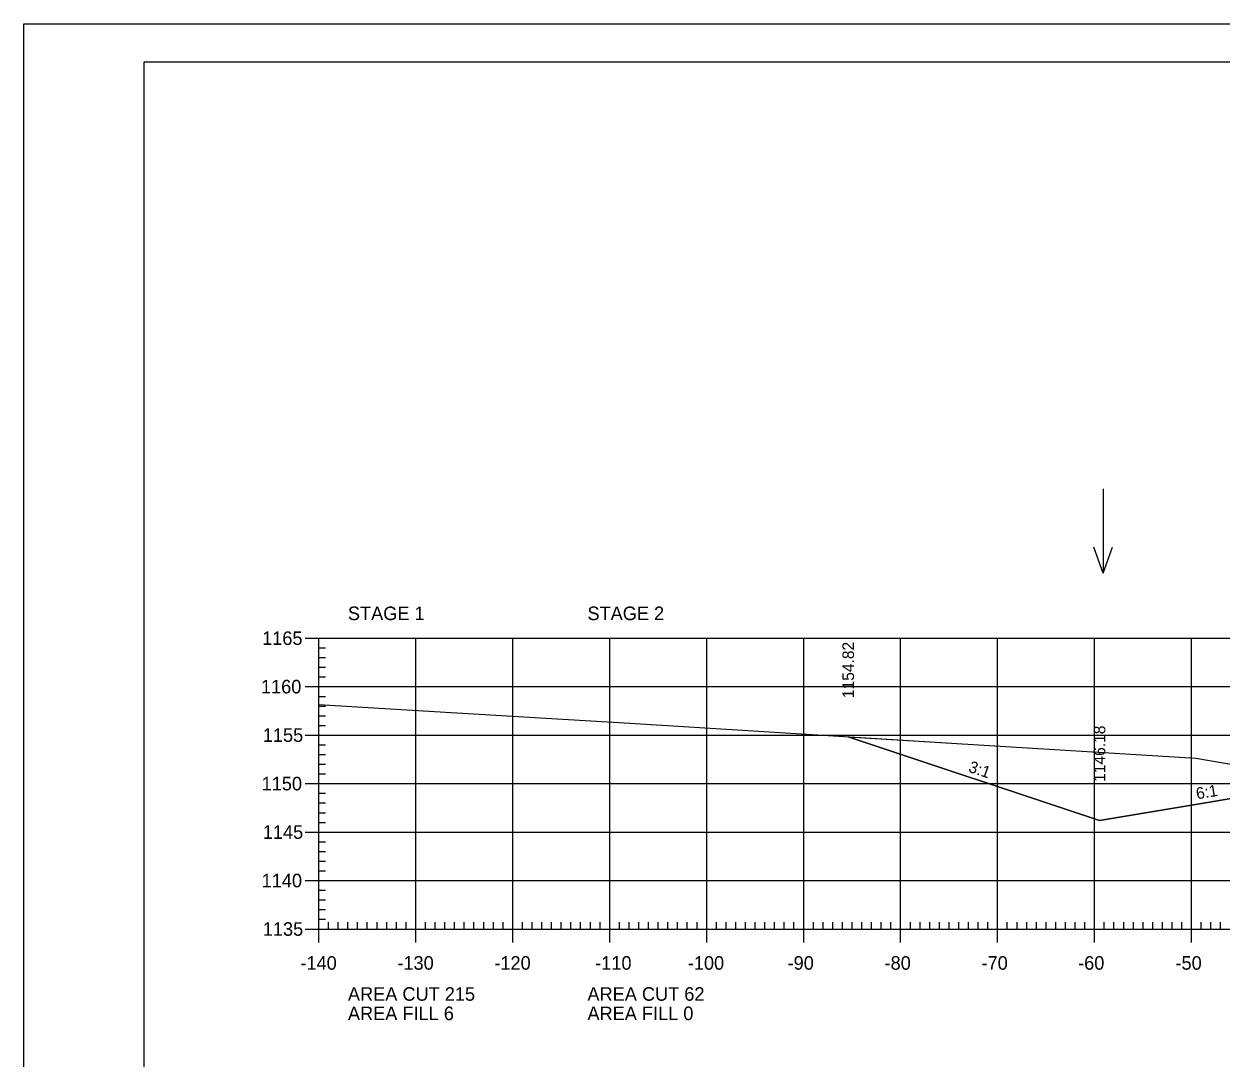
# Model space of a CAD drawing. Extents: x 1322838 to 1324533, y 339903 to 351025.
# Drawn here: x 1323533.3 to 1323656.8, y 341076.5 to 341183.1 of the extents above; entities that cross this region are included whole.
import ezdxf

# ---------------------------------------------------------------- set-up
doc = ezdxf.new("R2010")
doc.units = 0
for name, color, linetype in [('R_Axis', 7, 'Continuous'), ('R_Axis Annot', 7, 'Continuous'), ('R_Border', 7, 'Continuous'), ('R_Exist Surface', 7, 'Continuous'), ('R_Fin Surface', 7, 'Continuous'), ('R_Fin Surface Annot', 7, 'Continuous'), ('R_Grid', 7, 'Continuous'), ('R_No Plot', 7, 'Continuous'), ('R_Water Annot', 7, 'Continuous')]:
    doc.layers.add(name, color=color, linetype=linetype)

msp = doc.modelspace()

# ---------------------------------------------------------------- linework, layer by layer
at = {"layer": 'R_Axis'}
for p, q in [((1323562.32, 341119.79), (1323565.12, 341119.79)), ((1323563.72, 341089.79), (1323563.72, 341119.79)), ((1323563.72, 341118.79), (1323564.42, 341118.79)), ((1323563.72, 341117.79), (1323564.42, 341117.79)), ((1323563.72, 341116.79), (1323564.42, 341116.79)), ((1323563.72, 341115.79), (1323564.42, 341115.79)), ((1323562.32, 341114.79), (1323565.12, 341114.79)), ((1323563.72, 341113.79), (1323564.42, 341113.79)), ((1323563.72, 341112.79), (1323564.42, 341112.79)), ((1323563.72, 341111.79), (1323564.42, 341111.79)), ((1323563.72, 341110.79), (1323564.42, 341110.79)), ((1323562.32, 341109.79), (1323565.12, 341109.79)), ((1323563.72, 341108.79), (1323564.42, 341108.79)), ((1323563.72, 341107.79), (1323564.42, 341107.79)), ((1323563.72, 341106.79), (1323564.42, 341106.79)), ((1323563.72, 341105.79), (1323564.42, 341105.79)), ((1323562.32, 341104.79), (1323565.12, 341104.79)), ((1323563.72, 341103.79), (1323564.42, 341103.79)), ((1323563.72, 341102.79), (1323564.42, 341102.79)), ((1323563.72, 341101.79), (1323564.42, 341101.79)), ((1323563.72, 341100.79), (1323564.42, 341100.79)), ((1323562.32, 341099.79), (1323565.12, 341099.79)), ((1323563.72, 341098.79), (1323564.42, 341098.79)), ((1323563.72, 341097.79), (1323564.42, 341097.79)), ((1323563.72, 341096.79), (1323564.42, 341096.79)), ((1323563.72, 341095.79), (1323564.42, 341095.79)), ((1323562.32, 341094.79), (1323565.12, 341094.79)), ((1323563.72, 341093.79), (1323564.42, 341093.79)), ((1323563.72, 341092.79), (1323564.42, 341092.79)), ((1323563.72, 341091.79), (1323564.42, 341091.79)), ((1323563.72, 341088.39), (1323563.72, 341091.19)), ((1323563.72, 341090.79), (1323564.42, 341090.79)), ((1323564.72, 341089.79), (1323564.72, 341090.49)), ((1323565.72, 341089.79), (1323565.72, 341090.49)), ((1323566.72, 341089.79), (1323566.72, 341090.49)), ((1323567.72, 341089.79), (1323567.72, 341090.49)), ((1323568.72, 341089.79), (1323568.72, 341090.49)), ((1323569.72, 341089.79), (1323569.72, 341090.49)), ((1323570.72, 341089.79), (1323570.72, 341090.49)), ((1323571.72, 341089.79), (1323571.72, 341090.49)), ((1323572.72, 341089.79), (1323572.72, 341090.49)), ((1323573.72, 341088.39), (1323573.72, 341091.19)), ((1323574.72, 341089.79), (1323574.72, 341090.49)), ((1323575.72, 341089.79), (1323575.72, 341090.49)), ((1323576.72, 341089.79), (1323576.72, 341090.49)), ((1323577.72, 341089.79), (1323577.72, 341090.49)), ((1323578.72, 341089.79), (1323578.72, 341090.49)), ((1323579.72, 341089.79), (1323579.72, 341090.49)), ((1323580.72, 341089.79), (1323580.72, 341090.49)), ((1323581.72, 341089.79), (1323581.72, 341090.49)), ((1323582.72, 341089.79), (1323582.72, 341090.49)), ((1323583.72, 341088.39), (1323583.72, 341091.19)), ((1323584.72, 341089.79), (1323584.72, 341090.49)), ((1323585.72, 341089.79), (1323585.72, 341090.49)), ((1323586.72, 341089.79), (1323586.72, 341090.49)), ((1323587.72, 341089.79), (1323587.72, 341090.49)), ((1323588.72, 341089.79), (1323588.72, 341090.49)), ((1323589.72, 341089.79), (1323589.72, 341090.49)), ((1323590.72, 341089.79), (1323590.72, 341090.49)), ((1323591.72, 341089.79), (1323591.72, 341090.49)), ((1323592.72, 341089.79), (1323592.72, 341090.49)), ((1323593.72, 341088.39), (1323593.72, 341091.19)), ((1323594.72, 341089.79), (1323594.72, 341090.49)), ((1323595.72, 341089.79), (1323595.72, 341090.49)), ((1323596.72, 341089.79), (1323596.72, 341090.49)), ((1323597.72, 341089.79), (1323597.72, 341090.49)), ((1323598.72, 341089.79), (1323598.72, 341090.49)), ((1323599.72, 341089.79), (1323599.72, 341090.49)), ((1323600.72, 341089.79), (1323600.72, 341090.49)), ((1323601.72, 341089.79), (1323601.72, 341090.49)), ((1323602.72, 341089.79), (1323602.72, 341090.49)), ((1323603.72, 341088.39), (1323603.72, 341091.19)), ((1323604.72, 341089.79), (1323604.72, 341090.49)), ((1323605.72, 341089.79), (1323605.72, 341090.49)), ((1323606.72, 341089.79), (1323606.72, 341090.49)), ((1323607.72, 341089.79), (1323607.72, 341090.49)), ((1323608.72, 341089.79), (1323608.72, 341090.49)), ((1323609.72, 341089.79), (1323609.72, 341090.49)), ((1323610.72, 341089.79), (1323610.72, 341090.49)), ((1323611.72, 341089.79), (1323611.72, 341090.49)), ((1323612.72, 341089.79), (1323612.72, 341090.49)), ((1323613.72, 341088.39), (1323613.72, 341091.19)), ((1323614.72, 341089.79), (1323614.72, 341090.49)), ((1323615.72, 341089.79), (1323615.72, 341090.49)), ((1323616.72, 341089.79), (1323616.72, 341090.49)), ((1323617.72, 341089.79), (1323617.72, 341090.49)), ((1323618.72, 341089.79), (1323618.72, 341090.49)), ((1323619.72, 341089.79), (1323619.72, 341090.49)), ((1323620.72, 341089.79), (1323620.72, 341090.49)), ((1323621.72, 341089.79), (1323621.72, 341090.49)), ((1323622.72, 341089.79), (1323622.72, 341090.49)), ((1323623.72, 341088.39), (1323623.72, 341091.19)), ((1323624.72, 341089.79), (1323624.72, 341090.49)), ((1323625.72, 341089.79), (1323625.72, 341090.49)), ((1323626.72, 341089.79), (1323626.72, 341090.49)), ((1323627.72, 341089.79), (1323627.72, 341090.49)), ((1323628.72, 341089.79), (1323628.72, 341090.49)), ((1323629.72, 341089.79), (1323629.72, 341090.49)), ((1323630.72, 341089.79), (1323630.72, 341090.49)), ((1323631.72, 341089.79), (1323631.72, 341090.49)), ((1323632.72, 341089.79), (1323632.72, 341090.49)), ((1323633.72, 341088.39), (1323633.72, 341091.19)), ((1323634.72, 341089.79), (1323634.72, 341090.49)), ((1323635.72, 341089.79), (1323635.72, 341090.49)), ((1323636.72, 341089.79), (1323636.72, 341090.49)), ((1323637.72, 341089.79), (1323637.72, 341090.49)), ((1323638.72, 341089.79), (1323638.72, 341090.49)), ((1323639.72, 341089.79), (1323639.72, 341090.49)), ((1323640.72, 341089.79), (1323640.72, 341090.49)), ((1323641.72, 341089.79), (1323641.72, 341090.49)), ((1323642.72, 341089.79), (1323642.72, 341090.49)), ((1323643.72, 341088.39), (1323643.72, 341091.19)), ((1323644.72, 341089.79), (1323644.72, 341090.49)), ((1323645.72, 341089.79), (1323645.72, 341090.49)), ((1323646.72, 341089.79), (1323646.72, 341090.49)), ((1323647.72, 341089.79), (1323647.72, 341090.49)), ((1323648.72, 341089.79), (1323648.72, 341090.49)), ((1323649.72, 341089.79), (1323649.72, 341090.49)), ((1323650.72, 341089.79), (1323650.72, 341090.49)), ((1323651.72, 341089.79), (1323651.72, 341090.49)), ((1323652.72, 341089.79), (1323652.72, 341090.49)), ((1323653.72, 341088.39), (1323653.72, 341091.19)), ((1323654.72, 341089.79), (1323654.72, 341090.49)), ((1323655.72, 341089.79), (1323655.72, 341090.49)), ((1323656.72, 341089.79), (1323656.72, 341090.49)), ((1323562.32, 341089.79), (1323565.12, 341089.79)), ((1323563.72, 341089.79), (1323843.72, 341089.79))]:
    msp.add_line(p, q, dxfattribs=at)
at = {"layer": 'R_Border'}
for p, q in [((1323545.72, 341179.25), (1323861.9, 341179.25)), ((1323545.72, 340973.79), (1323545.72, 341179.25))]:
    msp.add_line(p, q, dxfattribs=at)
at = {"layer": 'R_Exist Surface'}
msp.add_lwpolyline([(1323563.72, 341112.94), (1323573.33, 341112.37), (1323595.78, 341111.02), (1323629.51, 341108.91), (1323654.16, 341107.4), (1323661.41, 341106.18)], dxfattribs=at)
at = {"layer": 'R_Fin Surface'}
msp.add_lwpolyline([(1323618.31, 341109.61), (1323644.22, 341100.97), (1323654.73, 341102.73), (1323658.22, 341103.31), (1323662.51, 341104.02), (1323666.22, 341104.64), (1323672.22, 341104.88), (1323674.22, 341104.92), (1323703.72, 341105.51), (1323714.64, 341105.29), (1323733.22, 341104.92), (1323735.22, 341104.88), (1323740.17, 341104.68), (1323741.22, 341104.64), (1323749.21, 341103.31), (1323758.28, 341101.8), (1323763.22, 341100.97), (1323764.09, 341101.27), (1323766.78, 341102.16)], dxfattribs=at)
at = {"layer": 'R_Grid'}
for p, q in [((1323563.72, 341119.79), (1323843.72, 341119.79)), ((1323563.72, 341089.79), (1323563.72, 341119.79)), ((1323573.72, 341089.79), (1323573.72, 341119.79)), ((1323583.72, 341089.79), (1323583.72, 341119.79)), ((1323593.72, 341089.79), (1323593.72, 341119.79)), ((1323603.72, 341089.79), (1323603.72, 341119.79)), ((1323613.72, 341089.79), (1323613.72, 341119.79)), ((1323623.72, 341089.79), (1323623.72, 341119.79)), ((1323633.72, 341089.79), (1323633.72, 341119.79)), ((1323643.72, 341089.79), (1323643.72, 341119.79)), ((1323653.72, 341089.79), (1323653.72, 341119.79)), ((1323563.72, 341114.79), (1323843.72, 341114.79)), ((1323563.72, 341109.79), (1323843.72, 341109.79)), ((1323563.72, 341104.79), (1323843.72, 341104.79)), ((1323563.72, 341099.79), (1323843.72, 341099.79)), ((1323563.72, 341094.79), (1323843.72, 341094.79)), ((1323563.72, 341089.79), (1323843.72, 341089.79))]:
    msp.add_line(p, q, dxfattribs=at)
at = {"layer": 'R_No Plot'}
msp.add_line((1323533.31, 341183.15), (1323866.65, 341183.15), dxfattribs=at)
for points in [[(1323533.31, 341183.15), (1323866.65, 341183.15), (1323866.65, 340969.81), (1323533.31, 340969.81)], [(1323779.64, 341179.25), (1323799.26, 341179.25), (1323799.26, 341169.37), (1323815.37, 341169.37), (1323838.57, 341169.37), (1323838.57, 341136.7), (1323861.77, 341136.7), (1323861.9, 340973.79), (1323545.72, 340973.79), (1323545.72, 341179.25)], [(1323618.31, 341109.61), (1323629.51, 341108.91), (1323654.16, 341107.4), (1323661.41, 341106.18), (1323664.9, 341105.6), (1323678.66, 341104.71), (1323685.01, 341104.29), (1323685.4, 341104.24), (1323688.43, 341103.8), (1323672.22, 341103.59), (1323658.22, 341103.31), (1323654.73, 341102.73), (1323644.22, 341100.97)]]:
    msp.add_lwpolyline(points, close=True, dxfattribs=at)
at = {"layer": 'R_Water Annot'}
for p, q in [((1323644.61, 341135.2), (1323644.61, 341126.51)), ((1323644.61, 341126.51), (1323643.64, 341129.17)), ((1323644.61, 341126.51), (1323645.58, 341129.17))]:
    msp.add_line(p, q, dxfattribs=at)

# ---------------------------------------------------------------- texts
at = {"layer": 'R_Axis Annot'}
for s, p in [('STAGE 1', (1323566.72, 341121.65)), ('STAGE 2', (1323591.42, 341121.65)), ('1165', (1323557.87, 341119.09)), ('1160', (1323557.75, 341114.09)), ('1155', (1323557.94, 341109.09)), ('1150', (1323557.82, 341104.09)), ('1145', (1323557.94, 341099.09)), ('1140', (1323557.82, 341094.09)), ('1135', (1323557.94, 341089.09)), ('-140', (1323561.82, 341085.59)), ('-130', (1323571.82, 341085.59)), ('-120', (1323581.82, 341085.59)), ('-110', (1323592.22, 341085.59)), ('-100', (1323601.77, 341085.59)), ('-90', (1323612.06, 341085.59)), ('-80', (1323622.06, 341085.59)), ('-70', (1323632.06, 341085.59)), ('-60', (1323642.02, 341085.59)), ('-50', (1323652.06, 341085.59)), ('AREA CUT 215', (1323566.72, 341082.39)), ('AREA CUT 62', (1323591.42, 341082.39)), ('AREA FILL 6', (1323566.72, 341080.39)), ('AREA FILL 0', (1323591.42, 341080.39))]:
    msp.add_text(s, height=1.4, dxfattribs=at).set_placement(p)
at = {"layer": 'R_Fin Surface Annot'}
for s, rotation, p in [('1154.82', 90, (1323618.91, 341113.61)), ('1146.18', 90, (1323644.82, 341104.97)), ('3:1', 341.5658, (1323630.63, 341106.03)), ('6:1', 9.4606, (1323654.28, 341103.16))]:
    msp.add_text(s, height=1.2, rotation=rotation, dxfattribs=at).set_placement(p)

doc.saveas('drawing.dxf')
